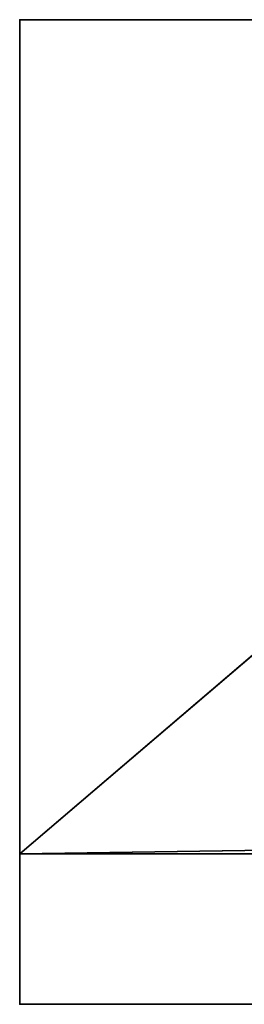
# Model space of a CAD drawing. Header units: millimetres. Extents: x -493 to 6693, y -115 to 145.
# Tile 309 of 656: x 1128 to 1131, y -39 to -26. Entities that reach past the tile are written whole.
import ezdxf

# ---------------------------------------------------------------- set-up
doc = ezdxf.new("R2010")
doc.units = ezdxf.units.MM
doc.layers.add('151', color=7, linetype='Continuous', true_color=0xffffff)

# ---------------------------------------------------------------- blocks, each defined once
blk = doc.blocks.new('UG_SURFACE_097')
at = {"layer": '151', "color": 252, "linetype": 'Continuous', "lineweight": 35}
for points in [[(1128, -26, 2030), (1872, -26, 2030), (1859, -26, 2017), (1141, -26, 2017)], [(1141, -26, 2017), (1141, -26), (1128, -26), (1128, -26, 2030)], [(1128, -37.1), (1128, -26), (1141, -26)], [(1141, -26), (1859, -26), (1128, -37.1)], [(1859, -26), (1872, -26), (1872, -37.1), (1128, -37.1)], [(1128, -26, 2030), (1128, -26), (1128, -37.1)], [(1128, -37.1), (1128, -39.1, 2), (1128, -39.1, 2030), (1128, -26, 2030)], [(1872, -39.1, 2030), (1872, -26, 2030), (1128, -26, 2030), (1128, -39.1, 2030)], [(1128, -39.1, 2), (1128, -37.1), (1872, -37.1), (1872, -39.1, 2)], [(1128, -39.1, 2), (1872, -39.1, 2), (1872, -39.1, 2030), (1128, -39.1, 2030)]]:
    blk.add_3dface(points, dxfattribs=at)

msp = doc.modelspace()

# ---------------------------------------------------------------- linework, layer by layer
at = {"layer": '151', "color": 253, "linetype": 'Continuous', "lineweight": -3}
for p, q in [((1128, -26, 2030), (1128, -39.1, 2030)), ((1128, -26, 2030), (1872, -26, 2030)), ((1128, -26), (1141, -26)), ((1128, -26), (1128, -37.1)), ((1128, -37.1), (1872, -37.1)), ((1128, -37.1), (1128, -39.1, 2)), ((1872, -39.1, 2), (1128, -39.1, 2)), ((1872, -39.1, 2030), (1128, -39.1, 2030)), ((1128, -39.1, 2), (1128, -39.1, 2030))]:
    msp.add_line(p, q, dxfattribs=at)

# ---------------------------------------------------------------- block references
msp.add_blockref('UG_SURFACE_097', (0, 0), dxfattribs=at)

doc.saveas('drawing.dxf')
